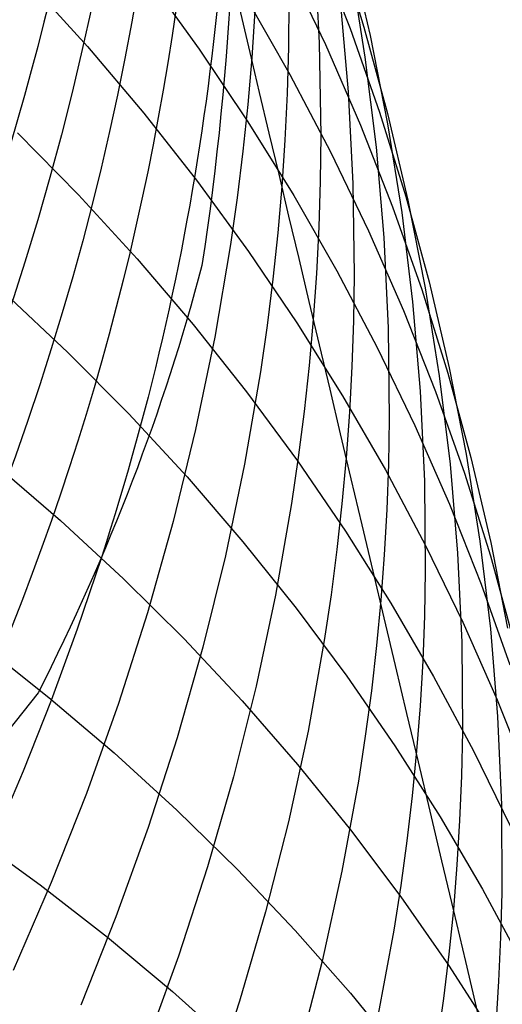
# Model space of a CAD drawing. Extents: x -383 to 1849, y -1185 to -529.
# Tile 606 of 656: x 427.22 to 429.59, y -939.37 to -934.54. Entities that reach past the tile are written whole.
import ezdxf

# ---------------------------------------------------------------- set-up
doc = ezdxf.new("R2010")
doc.units = 0
doc.layers.add('PREDEFINITO', color=7, linetype='CONTINUOUS')

msp = doc.modelspace()

# ---------------------------------------------------------------- linework, layer by layer
at = {"layer": 'PREDEFINITO'}
for p, q in [((428.7811480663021, -934.1532723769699, 532.9789322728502), (428.9119133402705, -934.5729228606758, 533.1985827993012)), ((428.6686638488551, -934.196996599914, 540.5931194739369), (428.6925831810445, -934.6494728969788, 540.7744741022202)), ((428.6848685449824, -934.1733251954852, 530.9808122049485), (428.8436883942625, -934.5791867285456, 531.2074942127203)), ((428.8410021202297, -934.1837425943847, 534.9556749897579), (428.9419590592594, -934.614168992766, 535.1664581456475)), ((428.5359005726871, -934.2670641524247, 528.9722404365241), (428.7222695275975, -934.6578188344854, 529.205077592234)), ((428.8462748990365, -934.2799358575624, 536.9160562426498), (428.9167348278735, -934.7198126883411, 537.1173959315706)), ((427.2662716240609, -934.3493527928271, 522.4376532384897), (427.55471379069, -934.6677951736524, 522.6736804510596)), ((427.8520145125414, -934.3327425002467, 524.6997154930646), (428.1036171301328, -934.6812290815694, 524.9384789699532)), ((428.3350793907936, -934.4311318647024, 526.9527742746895), (428.5484396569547, -934.8053662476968, 527.1907379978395)), ((428.5437418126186, -934.4425346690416, 542.4928247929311), (428.5413325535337, -934.6708484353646, 542.5779922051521)), ((428.7944623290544, -934.4433002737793, 538.8594402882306), (428.8339854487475, -934.891025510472, 539.0507193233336)), ((428.376892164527, -934.4934981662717, 544.2815490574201), (428.3616523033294, -934.7231406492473, 544.3611706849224)), ((428.8436883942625, -934.5791867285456, 531.2074942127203), (428.9878635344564, -934.9897167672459, 531.4349388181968)), ((428.9119133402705, -934.5729228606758, 533.1985827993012), (429.027585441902, -934.9963561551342, 533.4184813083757)), ((428.9419590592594, -934.614168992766, 535.1664581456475), (429.0273596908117, -935.0475305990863, 535.3770426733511)), ((427.55471379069, -934.6677951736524, 522.6736804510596), (427.8307564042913, -934.9949397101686, 522.9133967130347)), ((428.1036171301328, -934.6812290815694, 524.9384789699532), (428.3421769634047, -935.0372318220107, 525.1799907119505)), ((428.5413325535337, -934.6708484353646, 542.5779922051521), (428.5346412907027, -934.8991391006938, 542.662811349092)), ((428.6925831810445, -934.6494728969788, 540.7744741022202), (428.6997408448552, -935.1025556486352, 540.9546537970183)), ((428.7222695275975, -934.6578188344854, 529.205077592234), (428.8944520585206, -935.0540782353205, 529.4392134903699)), ((428.3616523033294, -934.7231406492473, 544.3611706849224), (428.3420493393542, -934.9525988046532, 544.4404051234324)), ((428.9167348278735, -934.7198126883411, 537.1173959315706), (428.9711671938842, -935.1617362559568, 537.3181164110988)), ((428.5484396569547, -934.8053662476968, 527.1907379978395), (428.7480793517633, -935.1859193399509, 527.4305746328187)), ((428.5346412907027, -934.8991391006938, 542.662811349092), (428.5236380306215, -935.127349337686, 542.7472583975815)), ((428.8339854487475, -934.891025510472, 539.0507193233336), (428.8569916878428, -935.3398390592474, 539.2409694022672)), ((428.3420493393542, -934.9525988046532, 544.4404051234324), (428.3181104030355, -935.1818174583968, 544.5192349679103)), ((427.8307564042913, -934.9949397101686, 522.9133967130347), (428.0941728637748, -935.330377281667, 523.1565184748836)), ((428.9878635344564, -934.9897167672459, 531.4349388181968), (429.1171610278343, -935.4044863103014, 531.6628992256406)), ((429.027585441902, -934.9963561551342, 533.4184813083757), (429.127929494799, -935.4231346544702, 533.6383881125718)), ((428.3421769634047, -935.0372318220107, 525.1799907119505), (428.567465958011, -935.4003341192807, 525.4239747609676)), ((428.8944520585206, -935.0540782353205, 529.4392134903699), (429.0522162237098, -935.4554186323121, 529.6743921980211)), ((429.0273596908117, -935.0475305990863, 535.3770426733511), (429.0969701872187, -935.4833886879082, 535.5872005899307)), ((427.2117217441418, -935.0914120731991, 520.6561286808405), (427.5111391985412, -935.3963272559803, 520.8955211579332)), ((428.5236380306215, -935.127349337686, 542.7472583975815), (428.5082927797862, -935.3554218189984, 542.8313095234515)), ((428.6997408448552, -935.1025556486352, 540.9546537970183), (428.6969593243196, -935.3291820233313, 541.0442402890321)), ((428.9711671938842, -935.1617362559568, 537.3181164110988), (429.0093382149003, -935.6052630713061, 537.517999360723)), ((428.3181104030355, -935.1818174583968, 544.5192349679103), (428.2898740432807, -935.4107418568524, 544.5976438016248)), ((428.7480793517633, -935.1859193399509, 527.4305746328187), (428.933765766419, -935.572370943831, 527.672017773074)), ((428.0941728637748, -935.330377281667, 523.1565184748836), (428.3447365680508, -935.6736987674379, 523.4027621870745)), ((428.5082927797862, -935.3554218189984, 542.8313095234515), (428.4885869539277, -935.5832997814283, 542.9149420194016)), ((428.6969593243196, -935.3291820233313, 541.0442402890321), (428.6898977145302, -935.5557891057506, 541.1334577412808)), ((428.8569916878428, -935.3398390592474, 539.2409694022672), (428.8632431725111, -935.7892896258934, 539.4299797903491)), ((427.5111391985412, -935.3963272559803, 520.8955211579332), (427.7983907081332, -935.7102644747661, 521.1390019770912)), ((428.2898740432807, -935.4107418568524, 544.5976438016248), (428.2573788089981, -935.6393172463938, 544.6756152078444)), ((428.567465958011, -935.4003341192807, 525.4239747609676), (428.7792560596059, -935.77011937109, 525.6701551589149)), ((429.1171610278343, -935.4044863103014, 531.6628992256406), (429.2313479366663, -935.823066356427, 531.8911286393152)), ((429.0522162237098, -935.4554186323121, 529.6743921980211), (429.1953300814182, -935.8614163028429, 529.9103577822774)), ((429.127929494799, -935.4231346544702, 533.6383881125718), (429.2127106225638, -935.8528207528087, 533.8580635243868)), ((429.0969701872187, -935.4833886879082, 535.5872005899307), (429.1505567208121, -935.9213045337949, 535.7967039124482)), ((428.6898977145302, -935.5557891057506, 541.1334577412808), (428.6785261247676, -935.7823199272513, 541.2222810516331)), ((428.4885869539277, -935.5832997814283, 542.9149420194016), (428.4645476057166, -935.8109287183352, 542.9981376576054)), ((428.933765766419, -935.572370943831, 527.672017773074), (429.1052661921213, -935.964300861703, 527.9148010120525)), ((429.0093382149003, -935.6052630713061, 537.517999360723), (429.0310141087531, -936.0499496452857, 537.7168264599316)), ((428.2573788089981, -935.6393172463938, 544.6756152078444), (428.1797659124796, -936.0952019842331, 544.8301800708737)), ((428.3447365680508, -935.6736987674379, 523.4027621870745), (428.5822209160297, -936.0244950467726, 523.6518443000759)), ((427.7983907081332, -935.7102644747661, 521.1390019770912), (428.073250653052, -936.032820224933, 521.3862786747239)), ((428.6785261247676, -935.7823199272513, 541.2222810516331), (428.6628146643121, -936.0087175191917, 541.3106851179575)), ((428.7792560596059, -935.77011937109, 525.6701551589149), (428.9773192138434, -936.1461709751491, 525.9182559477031)), ((428.8632431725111, -935.7892896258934, 539.4299797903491), (428.8600115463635, -936.0141127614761, 539.5239542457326)), ((428.4645476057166, -935.8109287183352, 542.9981376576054), (428.4362131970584, -936.0382546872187, 543.0808793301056)), ((429.2313479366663, -935.823066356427, 531.8911286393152), (429.3301913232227, -936.245027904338, 532.1193802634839)), ((427.1488066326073, -935.8793740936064, 518.8838774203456), (427.4592465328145, -936.1707889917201, 519.1263444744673)), ((429.1953300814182, -935.8614163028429, 529.9103577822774), (429.3235616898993, -936.2716475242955, 530.1468543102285)), ((429.2127106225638, -935.8528207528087, 533.8580635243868), (429.2816939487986, -936.2849768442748, 534.0772678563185)), ((429.1505567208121, -935.9213045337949, 535.7967039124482), (429.1878854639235, -936.3608394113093, 536.0053246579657)), ((429.1052661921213, -935.964300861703, 527.9148010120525), (429.2623479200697, -936.3612888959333, 528.1586579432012)), ((428.073250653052, -936.032820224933, 521.3862786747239), (428.3354934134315, -936.3635910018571, 521.6370587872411)), ((428.4362131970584, -936.0382546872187, 543.0808793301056), (428.4036221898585, -936.2652237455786, 543.1631499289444)), ((428.5822209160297, -936.0244950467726, 523.6518443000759), (428.8063993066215, -936.3823569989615, 523.9034812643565)), ((428.6628146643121, -936.0087175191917, 541.3106851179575), (428.6427448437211, -936.2349254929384, 541.3986460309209)), ((428.8600115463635, -936.0141127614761, 539.5239542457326), (428.8525020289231, -936.2389259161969, 539.6175397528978)), ((429.0310141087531, -936.0499496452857, 537.7168264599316), (429.0359610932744, -936.495352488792, 537.9143793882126)), ((428.1797659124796, -936.0952019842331, 544.8301800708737), (428.0855801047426, -936.5490336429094, 544.9827982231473)), ((427.4592465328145, -936.1707889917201, 519.1263444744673), (427.7577506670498, -936.4715623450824, 519.373335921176)), ((428.9773192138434, -936.1461709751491, 525.9182559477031), (429.1614273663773, -936.5280723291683, 526.1680011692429)), ((428.6427448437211, -936.2349254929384, 541.3986460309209), (428.6183437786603, -936.4608897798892, 541.4861446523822)), ((428.8525020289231, -936.2389259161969, 539.6175397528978), (428.8406848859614, -936.4636726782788, 539.7107099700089)), ((428.4036221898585, -936.2652237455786, 543.1631499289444), (428.3258242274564, -936.7178753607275, 543.3262094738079)), ((429.2816939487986, -936.2849768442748, 534.0772678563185), (429.3346445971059, -936.7191653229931, 534.2957614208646)), ((429.3235616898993, -936.2716475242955, 530.1468543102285), (429.4366791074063, -936.6856885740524, 530.383625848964)), ((429.3301913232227, -936.245027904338, 532.1193802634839), (429.4134582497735, -936.6699419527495, 532.3474073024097)), ((428.3354934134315, -936.3635910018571, 521.6370587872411), (428.5848933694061, -936.702173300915, 521.891049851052)), ((428.8063993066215, -936.3823569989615, 523.9034812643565), (429.0170451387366, -936.7468755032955, 524.1573895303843)), ((429.1878854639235, -936.3608394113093, 536.0053246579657), (429.2087225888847, -936.8015545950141, 536.2128348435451)), ((429.2623479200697, -936.3612888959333, 528.1586579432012), (429.4047782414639, -936.7629148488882, 528.403322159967)), ((427.7577506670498, -936.4715623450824, 519.373335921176), (428.0440929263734, -936.7812934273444, 519.6245481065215)), ((428.6183437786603, -936.4608897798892, 541.4861446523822), (428.5896499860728, -936.6865568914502, 541.5731630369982)), ((428.8406848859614, -936.4636726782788, 539.7107099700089), (428.8245303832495, -936.6882966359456, 539.803438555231)), ((429.0359610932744, -936.495352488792, 537.9143793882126), (429.0320881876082, -936.718183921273, 538.0126098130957)), ((429.1614273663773, -936.5280723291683, 526.1680011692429), (429.3313524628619, -936.9154068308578, 526.4191148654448)), ((428.0855801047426, -936.5490336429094, 544.9827982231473), (427.9751297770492, -937.0003741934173, 545.1333383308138)), ((429.4134582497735, -936.6699419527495, 532.3474073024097), (429.4809157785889, -937.0973795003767, 532.5749629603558)), ((427.1012225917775, -936.7182770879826, 517.13049450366), (427.4222233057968, -936.9948384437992, 517.3745983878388)), ((428.3258242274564, -936.7178753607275, 543.3262094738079), (428.2314614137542, -937.1684520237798, 543.4871794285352)), ((428.5896499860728, -936.6865568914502, 541.5731630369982), (428.5567019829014, -936.9118733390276, 541.6596832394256)), ((428.5848933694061, -936.702173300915, 521.891049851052), (428.8212249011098, -937.0481636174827, 522.1479594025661)), ((428.8245303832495, -936.6882966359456, 539.803438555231), (428.8040201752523, -936.9127419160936, 539.8957004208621)), ((429.0320881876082, -936.718183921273, 538.0126098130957), (429.0239453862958, -936.9410281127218, 538.110439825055)), ((429.3346445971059, -936.7191653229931, 534.2957614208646), (429.3713276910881, -937.154948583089, 534.5133045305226)), ((429.4366791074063, -936.6856885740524, 530.383625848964), (429.5344503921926, -937.1031157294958, 530.6204164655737)), ((429.0170451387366, -936.7468755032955, 524.1573895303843), (429.2139318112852, -937.1176414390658, 524.4132855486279)), ((429.4047782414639, -936.7629148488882, 528.403322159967), (429.5323244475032, -937.1687585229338, 528.6485272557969)), ((428.0440929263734, -936.7812934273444, 519.6245481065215), (428.3180472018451, -937.0995815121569, 519.8796773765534)), ((429.2087225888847, -936.8015545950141, 536.2128348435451), (429.2128342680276, -937.2430113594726, 536.4190064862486)), ((428.5567019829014, -936.9118733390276, 541.6596832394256), (428.4781974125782, -937.3612402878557, 541.8311573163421)), ((428.8040201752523, -936.9127419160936, 539.8957004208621), (428.7791814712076, -937.1369548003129, 539.9874754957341)), ((429.3313524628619, -936.9154068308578, 526.4191148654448), (429.4868664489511, -937.3077578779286, 526.6713210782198)), ((429.0239453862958, -936.9410281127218, 538.110439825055), (429.0115034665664, -937.1638296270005, 538.2078421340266)), ((427.4222233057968, -936.9948384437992, 517.3745983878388), (427.7314668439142, -937.2810473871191, 517.6236436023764)), ((427.9751297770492, -937.0003741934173, 545.1333383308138), (427.8487233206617, -937.4487856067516, 545.2816690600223)), ((428.8212249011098, -937.0481636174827, 522.1479594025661), (429.0442623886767, -937.4011584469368, 522.407494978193)), ((428.3180472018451, -937.0995815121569, 519.8796773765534), (428.5793873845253, -937.4260258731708, 520.1384200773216)), ((429.4809157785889, -937.0973795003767, 532.5749629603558), (429.532330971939, -937.5269115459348, 532.8018004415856)), ((429.5344503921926, -937.1031157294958, 530.6204164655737), (429.6166436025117, -937.5235052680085, 530.856970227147)), ((428.7791814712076, -937.1369548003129, 539.9874754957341), (428.7500528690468, -937.3608821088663, 540.0787449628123)), ((429.2139318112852, -937.1176414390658, 524.4132855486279), (429.3968327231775, -937.4942456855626, 524.6708857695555)), ((429.3713276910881, -937.154948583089, 534.5133045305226), (429.3915083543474, -937.591889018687, 534.7296574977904)), ((427.6231233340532, -937.1762824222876, 546.8705561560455), (427.504675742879, -937.5290094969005, 546.9786867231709)), ((428.2314614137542, -937.1684520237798, 543.4871794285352), (428.1208414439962, -937.616522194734, 543.6459229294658)), ((429.0115034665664, -937.1638296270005, 538.2078421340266), (428.9947332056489, -937.3865330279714, 538.3047894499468)), ((429.5323244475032, -937.1687585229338, 528.6485272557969), (429.6447538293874, -937.5783997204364, 528.8940068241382)), ((429.2128342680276, -937.2430113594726, 536.4190064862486), (429.2085449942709, -937.4638807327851, 536.5215191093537)), ((427.7314668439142, -937.2810473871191, 517.6236436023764), (428.0287290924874, -937.5765121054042, 517.8773203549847)), ((429.4868664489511, -937.3077578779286, 526.6713210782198), (429.627741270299, -937.7047088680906, 526.9243438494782)), ((428.4781974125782, -937.3612402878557, 541.8311573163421), (428.3831382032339, -937.8085627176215, 542.0004233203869)), ((428.7500528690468, -937.3608821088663, 540.0787449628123), (428.7166729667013, -937.5844706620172, 540.1694900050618)), ((428.9947332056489, -937.3865330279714, 538.3047894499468), (428.9736166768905, -937.6090832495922, 538.401255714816)), ((428.5793873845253, -937.4260258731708, 520.1384200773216), (428.8278873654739, -937.7602257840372, 520.4004725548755)), ((429.0442623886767, -937.4011584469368, 522.407494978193), (429.2537802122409, -937.7607542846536, 522.6693641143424)), ((427.8487233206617, -937.4487856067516, 545.2816690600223), (427.7066691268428, -937.8938298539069, 545.4276590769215)), ((429.2085449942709, -937.4638807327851, 536.5215191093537), (429.199986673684, -937.6847709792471, 536.623611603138)), ((429.3968327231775, -937.4942456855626, 524.6708857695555), (429.5655212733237, -937.8762791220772, 524.9299066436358)), ((427.504675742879, -937.5290094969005, 546.9786867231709), (427.3766962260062, -937.8791769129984, 547.0853162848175)), ((429.532330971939, -937.5269115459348, 532.8018004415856), (429.5674708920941, -937.9581090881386, 533.0276729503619)), ((428.0287290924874, -937.5765121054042, 517.8773203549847), (428.3137859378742, -937.8808407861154, 518.135318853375)), ((428.7166729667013, -937.5844706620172, 540.1694900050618), (428.6373136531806, -938.0304187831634, 540.3493315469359)), ((429.3915083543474, -937.591889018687, 534.7296574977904), (429.3949517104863, -938.0295490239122, 534.9445806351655)), ((427.0341954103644, -937.6014992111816, 515.3859861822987), (427.3658329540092, -937.8636954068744, 515.6316851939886)), ((428.1208414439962, -937.616522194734, 543.6459229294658), (427.9942720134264, -938.0616543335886, 543.802303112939)), ((428.9736166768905, -937.6090832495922, 538.401255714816), (428.948181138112, -937.8314267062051, 538.497219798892)), ((429.199986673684, -937.6847709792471, 536.623611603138), (429.1871300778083, -937.905627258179, 536.7252554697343)), ((428.8278873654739, -937.7602257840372, 520.4004725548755), (429.063321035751, -938.1017805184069, 520.6655311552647)), ((429.2537802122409, -937.7607542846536, 522.6693641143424), (429.4495527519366, -938.1265476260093, 522.9332743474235)), ((428.3831382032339, -937.8085627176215, 542.0004233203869), (428.2718324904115, -938.2534127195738, 542.1673376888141)), ((428.948181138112, -937.8314267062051, 538.497219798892), (428.9184651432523, -938.0535101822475, 538.5926618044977)), ((427.3766962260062, -937.8791769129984, 547.0853162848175), (427.2393364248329, -938.2265674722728, 547.1903837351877)), ((427.3658329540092, -937.8636954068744, 515.6316851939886), (427.6859120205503, -938.1358647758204, 515.882803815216)), ((428.3137859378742, -937.8808407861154, 518.135318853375), (428.5864132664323, -938.1936416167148, 518.3973293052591)), ((429.5655212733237, -937.8762791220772, 524.9299066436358), (429.7197708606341, -938.2633326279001, 525.1900646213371)), ((427.7066691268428, -937.8938298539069, 545.4276590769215), (427.5492755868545, -938.335068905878, 545.5711770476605)), ((429.1871300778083, -937.905627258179, 536.7252554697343), (429.1699459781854, -938.126394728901, 536.8264222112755)), ((429.5674708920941, -937.9581090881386, 533.0276729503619), (429.5861026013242, -938.3905431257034, 533.252333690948)), ((427.9942720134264, -938.0616543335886, 543.802303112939), (427.852060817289, -938.5034169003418, 543.9561831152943)), ((428.6373136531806, -938.0304187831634, 540.3493315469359), (428.5414123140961, -938.4743737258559, 540.5268495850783)), ((428.9184651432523, -938.0535101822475, 538.5926618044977), (428.8845072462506, -938.2752804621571, 538.6875618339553)), ((429.3949517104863, -938.0295490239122, 534.9445806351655), (429.3903234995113, -938.2485121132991, 535.0514311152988)), ((429.063321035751, -938.1017805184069, 520.6655311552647), (429.2854622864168, -938.4502893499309, 520.933292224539)), ((427.6859120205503, -938.1358647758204, 515.882803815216), (427.9942106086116, -938.4176178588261, 516.1390209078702)), ((429.1699459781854, -938.126394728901, 536.8264222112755), (429.1484164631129, -938.3470188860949, 536.9270846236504)), ((429.4495527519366, -938.1265476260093, 522.9332743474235), (429.6313543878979, -938.4981349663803, 523.1989332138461)), ((428.5864132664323, -938.1936416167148, 518.3973293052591), (428.8463869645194, -938.5145227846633, 518.6630419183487)), ((427.2393364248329, -938.2265674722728, 547.1903837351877), (427.0927479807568, -938.5709639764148, 547.293827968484)), ((428.2718324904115, -938.2534127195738, 542.1673376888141), (428.1445884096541, -938.6953623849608, 542.3317568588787)), ((429.3903234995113, -938.2485121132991, 535.0514311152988), (429.381422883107, -938.4674909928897, 535.1578342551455)), ((428.8845072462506, -938.2752804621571, 538.6875618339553), (428.804019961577, -938.717668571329, 538.8756563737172)), ((427.5492755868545, -938.335068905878, 545.5711770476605), (427.3768510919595, -938.7720647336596, 545.7120916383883)), ((429.1484164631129, -938.3470188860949, 536.9270846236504), (429.122568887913, -938.5674465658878, 537.0272206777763)), ((429.5861026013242, -938.3905431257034, 533.252333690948), (429.5879931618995, -938.8237846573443, 533.4755358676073)), ((427.9942106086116, -938.4176178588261, 516.1390209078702), (428.2905067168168, -938.7085651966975, 516.4000153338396)), ((429.2854622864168, -938.4502893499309, 520.933292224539), (429.4940850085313, -938.8053515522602, 521.203452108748)), ((427.852060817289, -938.5034169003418, 543.9561831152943), (427.6945155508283, -938.941378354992, 544.1074260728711)), ((428.5414123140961, -938.4743737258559, 540.5268495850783), (428.429277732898, -938.9159100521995, 540.7018935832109)), ((429.381422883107, -938.4674909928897, 535.1578342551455), (429.3682205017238, -938.6864309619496, 535.263760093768)), ((426.9815032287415, -938.5372148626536, 513.6653277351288), (427.3233799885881, -938.7840032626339, 513.9112692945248)), ((428.8463869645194, -938.5145227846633, 518.6630419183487), (429.0934829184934, -938.8430924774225, 518.9321469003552)), ((429.122568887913, -938.5674465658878, 537.0272206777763), (429.0924419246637, -938.7876249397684, 537.1268096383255)), ((428.1445884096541, -938.6953623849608, 542.3317568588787), (428.0017140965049, -939.133983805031, 542.4935372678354)), ((429.3682205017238, -938.6864309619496, 535.263760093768), (429.350686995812, -938.9052773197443, 535.3691786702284)), ((428.2905067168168, -938.7085651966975, 516.4000153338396), (428.5745783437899, -939.0083173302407, 516.6654659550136)), ((428.804019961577, -938.717668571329, 538.8756563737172), (428.7070277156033, -939.1581653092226, 539.0613442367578)), ((427.3768510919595, -938.7720647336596, 545.7120916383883), (427.1897040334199, -939.2043793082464, 545.8502715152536)), ((427.3233799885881, -938.7840032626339, 513.9112692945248), (427.6538675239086, -939.0410196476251, 514.1630720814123)), ((429.0924419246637, -938.7876249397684, 537.1268096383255), (429.0580742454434, -939.0075011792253, 537.2258307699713)), ((429.0934829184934, -938.8430924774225, 518.9321469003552), (429.3274770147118, -939.1789588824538, 519.2043344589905)), ((429.4940850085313, -938.8053515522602, 521.203452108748), (429.6889630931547, -939.1665663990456, 521.4757071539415)), ((429.5879931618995, -938.8237846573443, 533.4755358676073), (429.582587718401, -939.0405741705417, 533.5865128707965)), ((427.6945155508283, -938.941378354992, 544.1074260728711), (427.5219439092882, -939.3751071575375, 544.255895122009)), ((428.429277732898, -938.9159100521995, 540.7018935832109), (428.3012186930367, -939.3546023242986, 540.8743130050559)), ((429.350686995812, -938.9052773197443, 535.3691786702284), (429.328804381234, -939.1239758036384, 535.4740614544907)), ((427.6538675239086, -939.0410196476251, 514.1630720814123), (427.9727458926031, -939.3078837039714, 514.420409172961)), ((428.5745783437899, -939.0083173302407, 516.6654659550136), (428.8462034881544, -939.3164848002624, 516.9350516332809)), ((429.0580742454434, -939.0075011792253, 537.2258307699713), (428.9767714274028, -939.4461359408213, 537.4220866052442)), ((429.582587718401, -939.0405741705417, 533.5865128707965), (429.5729096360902, -939.2574046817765, 533.6970326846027)), ((428.0017140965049, -939.133983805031, 542.4935372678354), (427.8435176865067, -939.5688490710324, 542.6525353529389)), ((429.328804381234, -939.1239758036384, 535.4740614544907), (429.3026001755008, -939.3424739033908, 535.5783856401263)), ((428.7070277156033, -939.1581653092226, 539.0613442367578), (428.5938389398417, -939.5963449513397, 539.2444662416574)), ((429.3274770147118, -939.1789588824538, 519.2043344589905), (429.5481451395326, -939.5217301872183, 519.479294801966)), ((429.5729096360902, -939.2574046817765, 533.6970326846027), (429.5589297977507, -939.4742225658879, 533.8070644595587)), ((427.9727458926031, -939.3078837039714, 514.420409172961), (428.2797951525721, -939.5842151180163, 514.6829536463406)), ((428.8462034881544, -939.3164848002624, 516.9350516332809), (429.1051601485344, -939.6326781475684, 517.2084512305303)), ((428.3012186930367, -939.3546023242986, 540.8743130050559), (428.1575439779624, -939.7900251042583, 541.0439573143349)), ((429.3026001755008, -939.3424739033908, 535.5783856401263), (429.2721132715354, -939.5607195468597, 535.6821298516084))]:
    msp.add_line(p, q, dxfattribs=at)
at = {"layer": 'PREDEFINITO', "extrusion": (-0.01680346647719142, 0.1145633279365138, -0.9932738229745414)}
msp.add_arc((-272.9783555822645, -904.2277967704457, -691.7372416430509), 14.94165851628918, 95.84327124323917, 275.2787165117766, dxfattribs=at)
at = {"layer": 'PREDEFINITO', "extrusion": (-0.01682422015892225, 0.1718108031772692, -0.9849862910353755)}
msp.add_arc((-319.5468395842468, -848.633270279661, -745.3284063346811), 14.96078830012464, 82.65114577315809, 280.0999895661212, dxfattribs=at)
at = {"layer": 'PREDEFINITO', "extrusion": (-0.01683288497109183, 0.3075132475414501, -0.951394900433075)}
msp.add_arc((-360.4745621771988, -721.5646183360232, -863.8014175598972), 14.97897654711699, 55.83898290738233, 295.2730315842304, dxfattribs=at)
at = {"layer": 'PREDEFINITO', "extrusion": (-0.01680727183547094, 0.3261209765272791, -0.9451786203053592)}
msp.add_arc((-363.4913175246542, -703.3477102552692, -879.1412527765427), 14.97443206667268, 51.68409155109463, 297.6498818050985, dxfattribs=at)
at = {"layer": 'PREDEFINITO', "extrusion": (0.03370463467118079, -0.1796916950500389, -0.9831454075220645)}
msp.add_arc((234.0916986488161, 1075.207516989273, -365.9665808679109), 14.85648793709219, 330.6299803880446, 58.37375432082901, dxfattribs=at)
at = {"layer": 'PREDEFINITO', "extrusion": (0.03840575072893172, -0.1989779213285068, -0.9792511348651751)}
msp.add_arc((228.9673835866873, 1083.646341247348, -342.1754952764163), 14.78601798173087, 335.2946483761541, 55.29157586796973, dxfattribs=at)
at = {"layer": 'PREDEFINITO', "extrusion": (0.04277473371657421, -0.2181467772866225, -0.9749781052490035)}
msp.add_arc((226.1352448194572, 1091.021672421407, -318.4229195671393), 14.70156824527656, 339.9070952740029, 52.17370790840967, dxfattribs=at)
at = {"layer": 'PREDEFINITO', "extrusion": (0.04734977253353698, -0.2372233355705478, -0.9703005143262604)}
msp.add_arc((222.8813529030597, 1098.025765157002, -294.4430258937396), 14.60553444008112, 344.5124611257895, 49.01345259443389, dxfattribs=at)
at = {"layer": 'PREDEFINITO', "extrusion": (0.05205335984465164, -0.2562620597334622, -0.9652047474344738)}
msp.add_arc((219.6282163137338, 1104.579612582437, -270.2117976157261), 14.49603111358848, 349.0891409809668, 45.76957883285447, dxfattribs=at)
at = {"layer": 'PREDEFINITO', "extrusion": (0.05652008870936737, -0.2751299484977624, -0.9597442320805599)}
msp.add_arc((217.5503290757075, 1110.338459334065, -246.0383076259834), 14.38146304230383, 353.7140084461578, 42.48812222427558, dxfattribs=at)
at = {"layer": 'PREDEFINITO', "extrusion": (0.06081430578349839, -0.2938235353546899, -0.9539231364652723)}
msp.add_arc((216.2610462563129, 1115.413407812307, -221.9014928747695), 14.21235711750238, 359.9840189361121, 36.68698722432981, dxfattribs=at)
at = {"layer": 'PREDEFINITO', "extrusion": (0.06535861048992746, -0.3124623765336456, -0.9476790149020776)}
msp.add_arc((214.4187670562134, 1120.208053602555, -197.4765683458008), 13.96083332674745, 8.130115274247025, 28.52073002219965, dxfattribs=at)
at = {"layer": 'PREDEFINITO', "extrusion": (0.01088840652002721, -0.1075360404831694, -0.9941415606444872)}
msp.add_arc((317.5018866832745, 1023.757674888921, -437.1192990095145), 14.62625390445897, 2.490352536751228, 14.32317572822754, dxfattribs=at)
at = {"layer": 'PREDEFINITO', "extrusion": (0.9729535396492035, 0.231000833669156, -0.0001566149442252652)}
msp.add_arc((-1087.340174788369, 576.7282362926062, 200.7668137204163), 85.29852133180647, 293.3699270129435, 338.5110846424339, dxfattribs=at)
at = {"layer": 'PREDEFINITO', "extrusion": (0.08804456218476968, -0.6768501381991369, -0.7308365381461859)}
msp.add_arc((287.6712349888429, 1086.106263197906, 272.3044219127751), 16.8671902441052, 16.59842664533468, 26.49228941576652, dxfattribs=at)
at = {"layer": 'PREDEFINITO', "extrusion": (0.1137878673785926, -0.9153008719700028, -0.3863633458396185)}
msp.add_arc((277.5815445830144, 873.0359785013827, 695.5158479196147), 32.97040190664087, 21.06483616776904, 27.62653378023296, dxfattribs=at)

doc.saveas('drawing.dxf')
